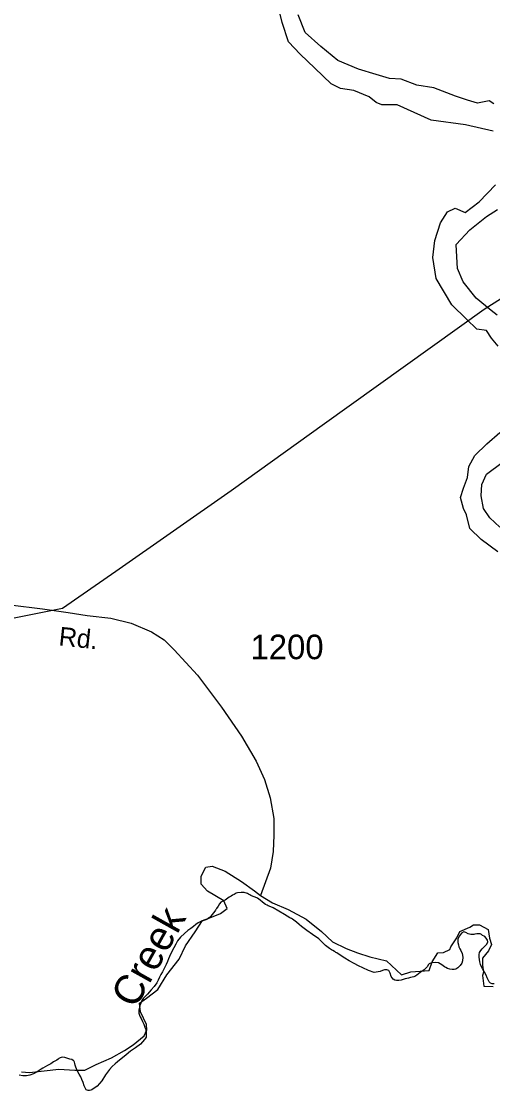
# Model space of a CAD drawing. Extents: x 2082433 to 2279600, y 546599 to 755198.
# Drawn here: x 2242117 to 2244515, y 580499 to 585938 of the extents above; entities that cross this region are included whole.
import ezdxf

# ---------------------------------------------------------------- set-up
doc = ezdxf.new("R2010")
doc.units = 0
for name, color, linetype in [('Exist Boundary Political CountyLine', 7, 'Continuous'), ('Exist Boundary Political Fire Districts', 7, 'Continuous'), ('Exist Hydrographic Creek Single Shore Label', 7, 'Continuous'), ('Exist Hydrographic River Shore', 7, 'Continuous'), ('Exist Road Secondary Type 51 Attributed', 7, 'Continuous'), ('Exist Road Secondary Type 51 Label', 7, 'Continuous'), ('Exist Road Secondary Type 51 Number Label', 7, 'Continuous'), ('Exist Utilities Electrical Transmission Line', 7, 'Continuous')]:
    doc.layers.add(name, color=color, linetype=linetype)

msp = doc.modelspace()

# ---------------------------------------------------------------- linework, layer by layer
at = {"layer": 'Exist Boundary Political CountyLine'}
for points in [[(2243130.6, 581400.6), (2243164.3, 581425), (2243147.4, 581464.8), (2243063.4, 581513.7), (2243031.3, 581548.8), (2243031.3, 581590.1), (2243055.7, 581635), (2243087.2, 581640.8), (2243153.1, 581615), (2243236.2, 581563.4), (2243302.1, 581514.7), (2243333.6, 581491.7), (2243393.7, 581454.5), (2243474, 581420.1), (2243565.6, 581371.4), (2243643, 581308.3), (2243700.2, 581256.7), (2243769, 581222.3), (2243826.3, 581199.4), (2243889.3, 581179.3), (2243975.2, 581159.3), (2244051.6, 581088.7), (2244099, 581102.5)], [(2242116.4, 580595), (2242158.4, 580591.9), (2242306.7, 580608.8), (2242387.7, 580602.6), (2242439.7, 580602.6), (2242497, 580631.7), (2242575, 580665), (2242640.9, 580702.3), (2242685.8, 580732.6), (2242740.8, 580776.9), (2242754.6, 580809), (2242753.1, 580835), (2242723.3, 580899.2), (2242717.1, 580943.5), (2242753.8, 580969.5), (2242810.4, 581013.8), (2242856.2, 581087.2), (2242918.9, 581168.2), (2242952.5, 581235.5), (2243000.7, 581307.3), (2243038.9, 581363.9), (2243084.8, 581382.2), (2243130.6, 581400.6)], [(2244099, 581102.5), (2244192.2, 581110.1), (2244207.5, 581154.5), (2244235.9, 581199.4), (2244264.6, 581202.3), (2244296.1, 581216.6), (2244301.8, 581230.9), (2244333.1, 581276.3), (2244347.4, 581307.8), (2244397.8, 581330.3)], [(2244397.8, 581330.3), (2244416.9, 581342.5), (2244447.5, 581342.5), (2244491.8, 581318), (2244499.5, 581273.7), (2244508.7, 581243.1), (2244493.4, 581209.5), (2244462.8, 581172.8), (2244462.8, 581137.6), (2244468.9, 581101), (2244462.2, 581084.7), (2244470.4, 581030.6), (2244517.8, 581029.1)]]:
    msp.add_lwpolyline(points, dxfattribs=at)
at = {"layer": 'Exist Boundary Political Fire Districts'}
for points in [[(2243685, 581221.8), (2243664.7, 581237.8), (2243647.9, 581253.8), (2243629.7, 581270.6), (2243598.7, 581293.9), (2243568.6, 581314), (2243542.5, 581333.4), (2243530.2, 581344.4), (2243516.5, 581356.7), (2243497, 581370.9), (2243491.2, 581374.4), (2243486.7, 581376.6), (2243482.4, 581378.6), (2243455.2, 581394.1), (2243426.5, 581412.7), (2243397.7, 581428.9), (2243385.4, 581434.1), (2243372.7, 581439.4), (2243367.8, 581442), (2243359, 581446.6), (2243344.2, 581457), (2243332.3, 581467.3), (2243317.8, 581477.4), (2243306.1, 581483), (2243295.2, 581487.2), (2243285, 581491.8), (2243279, 581495.2), (2243273.1, 581499), (2243266.5, 581502.5), (2243250.9, 581507.5), (2243235.3, 581507.5), (2243216.3, 581504.9), (2243209.5, 581503.1), (2243204.2, 581500.4), (2243199.5, 581497.4), (2243191.7, 581493.1), (2243183.3, 581488.8), (2243173.8, 581483.4), (2243166.7, 581478.3), (2243160.9, 581473.6), (2243153.7, 581468.6), (2243145.3, 581464), (2243137.7, 581460.6), (2243131.6, 581456.9), (2243124.8, 581448.9), (2243118.5, 581438.1), (2243109.4, 581424.9), (2243107.2, 581422.1), (2243105.8, 581419.9), (2243104.3, 581417.7), (2243095.9, 581405.9), (2243086.5, 581393.4), (2243076.4, 581381.4), (2243074.6, 581379.2), (2243060, 581369.6), (2243044.4, 581364.9), (2243029.1, 581360.1), (2243015.9, 581352.9), (2243004, 581343.6), (2242993, 581334.1), (2242979, 581323.5), (2242964.1, 581312.8), (2242946.2, 581298.6), (2242925.9, 581279.2), (2242911.6, 581261.4), (2242901.7, 581244.6), (2242892.1, 581225.5), (2242880.8, 581203.3), (2242870.4, 581181.4), (2242865.2, 581169.1), (2242860.3, 581156.4), (2242853.7, 581141.4), (2242843.3, 581120.6), (2242833.9, 581103.6), (2242825.4, 581088.9), (2242819.5, 581076.2), (2242812.7, 581061.4), (2242805.6, 581046.9), (2242793, 581028.3), (2242777.7, 581011.1), (2242757.8, 580989.4), (2242749.6, 580980.9), (2242743, 580974.6), (2242737.1, 580968.2), (2242730.1, 580957.3), (2242724.1, 580944.7), (2242719.8, 580932.2), (2242716.8, 580920.4), (2242714.9, 580908), (2242714.9, 580892.9), (2242717, 580882.3), (2242720.7, 580874), (2242725.8, 580865.4), (2242733.2, 580850.4), (2242739.9, 580836.3), (2242745.5, 580822.6), (2242749.8, 580809.6)], [(2244447.2, 581165.7), (2244445.6, 581178.2), (2244445.6, 581191.7), (2244448.2, 581202.3), (2244453.8, 581211.1), (2244461.8, 581220.5), (2244474.3, 581233.2), (2244484.7, 581243.9), (2244489.9, 581255.4), (2244488, 581265.1), (2244482.5, 581274.9), (2244474.5, 581283.4), (2244471, 581284.9), (2244463.8, 581288.6), (2244457.2, 581292.9), (2244450.5, 581296.1), (2244442.3, 581297.2), (2244433.5, 581296.2), (2244424.4, 581294.6), (2244418.1, 581293.4), (2244411.7, 581292.7), (2244404.5, 581292.9), (2244390.4, 581297.2), (2244378.9, 581303.3), (2244368.5, 581306.1), (2244356.2, 581300), (2244345.5, 581286.8), (2244338.3, 581271.4), (2244336.7, 581262), (2244337.9, 581252.4), (2244340.2, 581240.9), (2244343.4, 581229.6), (2244348.2, 581220.8), (2244353.1, 581212.5), (2244359.4, 581196), (2244362.7, 581177.6), (2244361.7, 581159.7), (2244357.2, 581147.2), (2244348.8, 581135.8), (2244337.1, 581123.4), (2244327.7, 581116.9), (2244318.2, 581114.9), (2244308.2, 581115.4), (2244296.1, 581117.2), (2244284.2, 581120.2), (2244275.6, 581124.6), (2244270, 581128.9), (2244263.3, 581134.2), (2244255.5, 581139.7), (2244238.7, 581148.3), (2244222.3, 581151.4), (2244205, 581149.4), (2244200.3, 581148), (2244195.8, 581146.3), (2244192.3, 581144.1), (2244187.2, 581138.4), (2244182.5, 581130.9), (2244176.3, 581122.9), (2244166.1, 581113.8), (2244156, 581107), (2244146.2, 581100.6), (2244137.8, 581093.4), (2244129, 581085.9), (2244119.5, 581079.8), (2244112.8, 581077.1), (2244105.6, 581075.5), (2244097, 581073.8), (2244086.7, 581071.5), (2244077.7, 581069.7), (2244069.7, 581067.7), (2244059.7, 581064.8), (2244048.8, 581061.7), (2244036.5, 581059.4), (2244026, 581059.1), (2244016.8, 581061.1), (2244007.6, 581065.7), (2243997.7, 581079.3), (2243993.4, 581096), (2243986.2, 581109.4), (2243976.4, 581113.7), (2243964.5, 581113.9), (2243953.8, 581110.6), (2243950.2, 581108.6), (2243946.5, 581106.7), (2243942.6, 581104.9), (2243912.4, 581100.7), (2243883.1, 581109.2), (2243853.8, 581124.1), (2243832.2, 581134.3), (2243809.5, 581145.7), (2243784.3, 581159.4), (2243762.5, 581172.7), (2243744.1, 581185.2), (2243721.7, 581199.4), (2243717, 581202.1), (2243713.3, 581204.4), (2243709.4, 581206.5), (2243702, 581211), (2243693.8, 581215.9), (2243685, 581221.8)], [(2244522.5, 581041.6), (2244511.8, 581042.2), (2244503, 581045.6), (2244497.2, 581051.9), (2244492.9, 581059.4), (2244486.8, 581073), (2244481, 581086.5), (2244473.4, 581101.8), (2244467.7, 581111.8), (2244462.6, 581120.4), (2244457, 581131.4), (2244453.6, 581139.9), (2244451.5, 581147.2), (2244449.7, 581154.1), (2244447.2, 581165.7)], [(2242749.8, 580809.6), (2242752.2, 580795.4), (2242752.2, 580778.6), (2242750.8, 580771.2), (2242747.5, 580765.3), (2242743.4, 580759.7), (2242722.1, 580736), (2242697.3, 580716.7), (2242671, 580699.8), (2242649.7, 580681.3), (2242630.8, 580665), (2242616.5, 580653.4), (2242606.4, 580645.6), (2242593.3, 580634.7), (2242578.2, 580621.4), (2242564.4, 580607.1), (2242554, 580593.6), (2242544.9, 580579.8), (2242525.5, 580549.5), (2242502.7, 580521), (2242475.8, 580502.6), (2242469.7, 580500.6), (2242463.3, 580499.2), (2242456.4, 580499), (2242446.7, 580503.4), (2242440.6, 580512.5), (2242436.3, 580523.8), (2242430.5, 580540.4), (2242425, 580555.7), (2242418.8, 580569.4), (2242410.4, 580583.1), (2242401.6, 580597.9), (2242393, 580618.2), (2242390.5, 580628.6), (2242389.3, 580636.8), (2242386.8, 580644.2), (2242385, 580647.1), (2242382.9, 580649.9), (2242380.7, 580652.5), (2242373.1, 580657.4), (2242363.7, 580659.8), (2242352.2, 580663), (2242337.4, 580667.7), (2242324.9, 580669.5), (2242314.2, 580666.5), (2242311, 580664.4), (2242307.7, 580661.9), (2242304.2, 580659.4), (2242297, 580654.5), (2242289.8, 580650.2), (2242280.8, 580645), (2242272.8, 580639.7), (2242266.1, 580635.5), (2242259.7, 580631.7), (2242249.2, 580626.1), (2242238, 580620.3), (2242226.3, 580613.7), (2242216.4, 580607.7), (2242207.4, 580601.6), (2242197, 580594.9), (2242178.1, 580584.6), (2242160.3, 580578.1), (2242142.2, 580574.9), (2242123.8, 580574.9), (2242105.1, 580576.9)]]:
    msp.add_lwpolyline(points, dxfattribs=at)
at = {"layer": 'Exist Hydrographic River Shore'}
for points in [[(2244516.7, 585379.5), (2244377.1, 585412.2), (2244201.9, 585436), (2244028.2, 585513.2), (2243950.9, 585513.2), (2243921.2, 585525.1), (2243885.6, 585554.8), (2243808.4, 585587.5), (2243740.1, 585596.4), (2243692.6, 585620.2), (2243609.4, 585700.4), (2243535.1, 585771.8), (2243475.7, 585834.2), (2243443.1, 585932.2), (2243419.3, 586030.3)], [(2244521.2, 585519.2), (2244497.4, 585534), (2244438, 585522.2), (2244387.5, 585537), (2244325.1, 585557.8), (2244215.3, 585599.4), (2244129.1, 585614.3), (2244048.9, 585644), (2243989.5, 585647), (2243921.2, 585667.8), (2243832.1, 585694.5), (2243726.7, 585739.1), (2243640.6, 585810.4), (2243560.4, 585881.7), (2243524.7, 585970.9)], [(2244542, 584286), (2244509.3, 584327.6), (2244482.6, 584366.2), (2244435, 584372.1), (2244381.6, 584422.7), (2244307.3, 584497), (2244227.1, 584630.7), (2244210.8, 584737.7), (2244219.7, 584823.8), (2244249.4, 584913), (2244285.1, 584969.4), (2244323.7, 584987.3), (2244374.2, 584966.5), (2244445.4, 585020), (2244528.6, 585106.1)], [(2244537.5, 584443.5), (2244507.8, 584467.2), (2244430.6, 584529.6), (2244365.2, 584612.8), (2244335.5, 584681.2), (2244332.6, 584740.6), (2244329.6, 584803), (2244399.4, 584877.3), (2244482.6, 584945.7), (2244539, 584981.3)], [(2244540.5, 583240), (2244455.8, 583302.4), (2244399.4, 583358.8), (2244381.6, 583427.2), (2244366.7, 583459.9), (2244351.9, 583516.3), (2244366.7, 583563.9), (2244387.5, 583617.4), (2244393.5, 583673.8), (2244423.2, 583730.3), (2244485.5, 583789.7), (2244550.9, 583846.2)], [(2244550.9, 583364.8), (2244500.4, 583412.3), (2244467.7, 583459.9), (2244455.8, 583525.2), (2244458.8, 583581.7), (2244482.6, 583635.2), (2244562.7, 583694.6)]]:
    msp.add_lwpolyline(points, dxfattribs=at)
at = {"layer": 'Exist Road Secondary Type 51 Attributed'}
msp.add_lwpolyline([(2242060, 582969.8), (2242224.5, 582950.5), (2242355, 582931.1), (2242451.7, 582916.6), (2242571.2, 582902.4), (2242675.1, 582877.2), (2242778.3, 582832.9), (2242842.5, 582792.4), (2242894.5, 582741.9), (2243012.2, 582612), (2243134.4, 582449.2), (2243236.9, 582301.7), (2243311, 582174.8), (2243353.8, 582081.6), (2243382.1, 581988.4), (2243400.7, 581883.8), (2243401.2, 581798.8), (2243397.4, 581716.2), (2243383.9, 581631.1), (2243333.3, 581491.9)], dxfattribs=at)
at = {"layer": 'Exist Utilities Electrical Transmission Line'}
msp.add_lwpolyline([(2250652.4, 587817.9), (2250637.1, 587810.7), (2248355.1, 586728.7), (2247287.8, 586194.3), (2247122.8, 586101), (2246943.7, 585995.5), (2246677, 585845.5), (2246434.4, 585703.5), (2245201.2, 584935.8), (2244471.3, 584472.1), (2243658.4, 583891.8), (2243183.4, 583550.1), (2242597.1, 583139.5), (2242326.6, 582951.4), (2241450.5, 582776.3)], dxfattribs=at)

# ---------------------------------------------------------------- texts
at = {"layer": 'Exist Hydrographic Creek Single Shore Label'}
msp.add_text('Creek', height=150, rotation=60.7395, dxfattribs=at).set_placement((2242696.3, 580911.1))
at = {"layer": 'Exist Road Secondary Type 51 Label'}
msp.add_text('Rd.', height=95, rotation=354.0299, dxfattribs=at).set_placement((2242303.6, 582764.4))
at = {"layer": 'Exist Road Secondary Type 51 Number Label'}
msp.add_text('1200', height=125, dxfattribs=at).set_placement((2243282.6, 582693.6))

doc.saveas('drawing.dxf')
